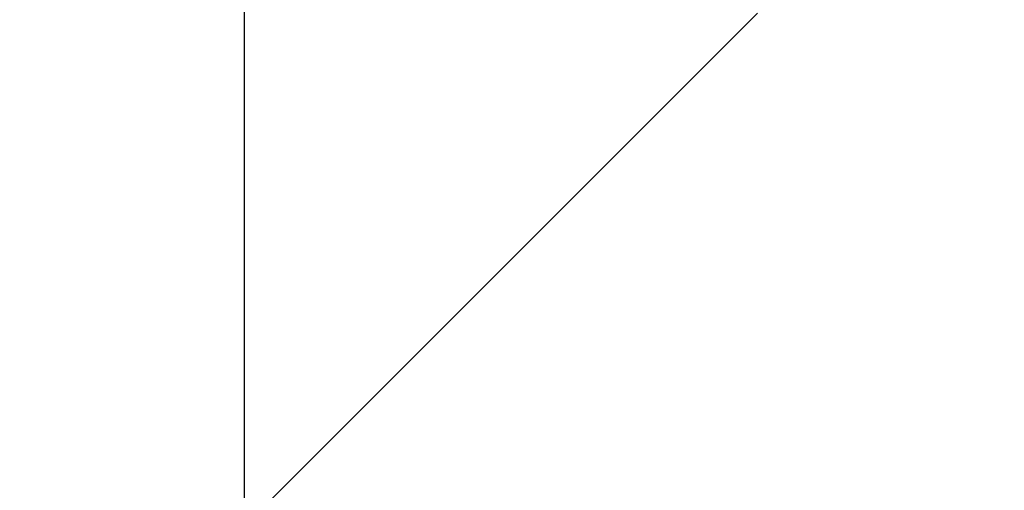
# Model space of a CAD drawing. Header units: millimetres. Extents: x -57642 to 5082813, y -177084 to 58112.
# Tile 387 of 656: x 51423.87 to 51430.83, y -59500.48 to -59497.15. Entities that reach past the tile are written whole.
import ezdxf

# ---------------------------------------------------------------- set-up
doc = ezdxf.new("R2010")
doc.units = ezdxf.units.MM

msp = doc.modelspace()

# ---------------------------------------------------------------- hatches: boundary and pattern name
at = {"lineweight": 13}
h = msp.add_hatch(dxfattribs=at)
h.set_pattern_fill('ANSI33', color=256, scale=50, style=0)
h.set_pattern_definition([(45, (-7e-12, -120130.96), (-224.5064, 224.5064), []), (45, (224.5, -120130.96), (-224.5064, 224.5064), [158.75, -79.375])])
h.paths.add_polyline_path([(30164.44088, -59531.1047), (30153.42837, -59531.1047), (30153.42837, -59497.1047), (29864.44086, -59497.1047), (29864.44086, -59502.1047), (29864.44349, -67364.5518), (38751.11669, -67808.88546), (39444.33592, -68502.1047), (40789.44271, -68502.1047), (42134.54949, -68502.1047), (42827.76872, -67808.88546), (51714.44186, -67364.55181), (51714.44455, -59502.1047), (51714.44455, -59497.1047), (51425.45704, -59497.1047), (51425.45704, -59531.1047), (51412.0797, -66749.9047), (51433.44271, -66749.9047), (51433.44271, -66819.9047), (41927.44271, -67295.2047), (41927.44271, -68002.1047), (39651.44271, -68002.1047), (39651.44271, -67295.2047), (30145.44271, -66819.9047), (30145.44271, -66749.9047), (30164.4436, -66749.90469)])

# ---------------------------------------------------------------- linework, layer by layer
msp.add_lwpolyline([(51425.45704, -59531.1047), (51425.45704, -59491.1047), (51365.45704, -59491.1047), (51365.45704, -59494.1047, 0.4142136), (51368.45704, -59497.1047), (51413.45704, -59497.1047, -0.4142136), (51419.45704, -59503.1047), (51419.45704, -59528.1047, 0.4142136), (51422.45704, -59531.1047), (51425.45704, -59531.1047)], format="xyb")

doc.saveas('drawing.dxf')
